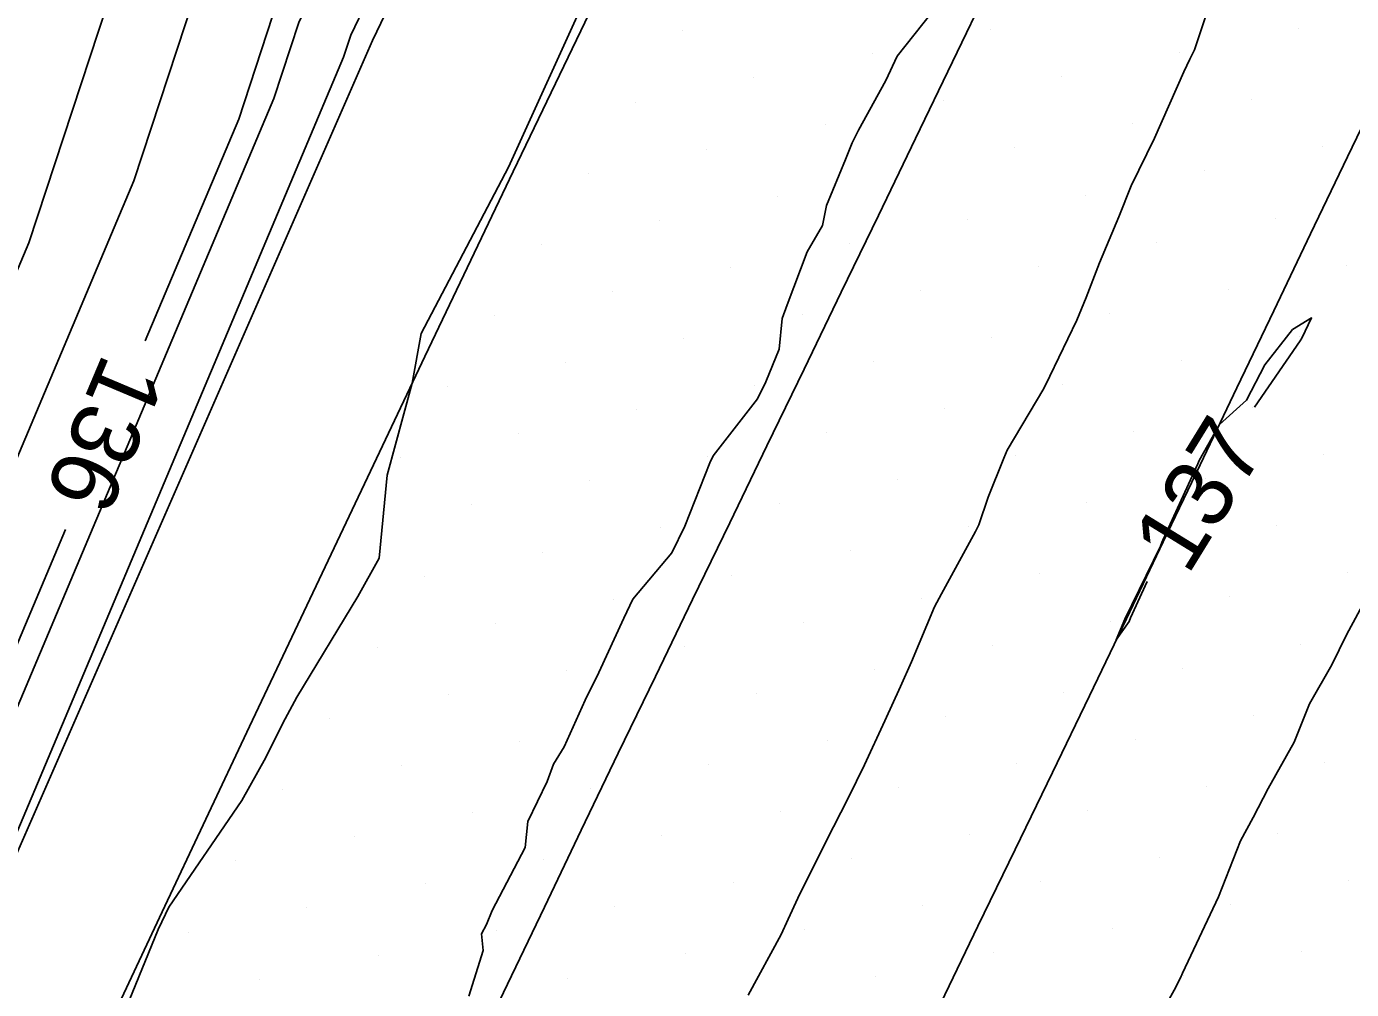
# Model space of a CAD drawing. Extents: x 2354170 to 2357230, y 866100 to 868290.
# Drawn here: x 2355644.24 to 2355683.04, y 866977.84 to 867006.06 of the extents above; entities that cross this region are included whole.
import ezdxf

# ---------------------------------------------------------------- set-up
doc = ezdxf.new("R2010")
doc.units = 0
for name, color, linetype in [('Default', 7, 'Continuous'), ('DTM Contours Minor', 7, 'Continuous'), ('Exist DTM Breakline', 7, 'Continuous'), ('Exist DTM Scan Elevation Point', 7, 'Continuous'), ('Exist Roads EOP', 7, 'Continuous'), ('PH Exist DTM Breakline', 7, 'Continuous')]:
    doc.layers.add(name, color=color, linetype=linetype)

msp = doc.modelspace()

# ---------------------------------------------------------------- linework, layer by layer
at = {"layer": 'Default'}
for points in [[(2355692.26, 867086.209), (2355686.967, 867075.398), (2355684.352, 867070.057), (2355683.013, 867066.791), (2355670.835, 867044.893), (2355668.664, 867041.473), (2355667.688, 867039.723), (2355665.792, 867036.939), (2355655.335, 867015.071), (2355653.767, 867011.201), (2355651.449, 867006.358), (2355650.458, 867003.341), (2355647.719, 866996.848)], [(2355615.275, 866934.376), (2355623.638, 866952.789), (2355625.989, 866958.344), (2355633.236, 866974.764), (2355636.935, 866982.222), (2355637.139, 866982.706), (2355644.314, 866999.716), (2355646.861, 867007.472), (2355648.468, 867010.828), (2355652.467, 867020.696), (2355659.198, 867034.773), (2355663.865, 867041.627), (2355664.499, 867042.764), (2355669.885, 867051.249), (2355678.298, 867066.377), (2355682.003, 867075.417), (2355683.678, 867078.839)], [(2355615.987, 866930.579), (2355625.921, 866952.451), (2355627.37, 866955.876), (2355636.083, 866975.618), (2355638.582, 866980.657), (2355638.826, 866981.235), (2355647.386, 867001.529), (2355649.155, 867006.915), (2355651.118, 867011.014), (2355653.901, 867017.883), (2355662.495, 867035.856), (2355665.777, 867040.675), (2355666.582, 867042.118), (2355670.36, 867048.071), (2355680.655, 867066.584), (2355683.177, 867072.737)], [(2355685.371, 867066.999), (2355671.31, 867041.716), (2355670.746, 867040.828), (2355669.6, 867038.772), (2355669.089, 867038.021), (2355656.77, 867012.258), (2355656.417, 867011.387), (2355653.743, 867005.802), (2355653.53, 867005.153), (2355642.201, 866978.293), (2355641.878, 866977.529), (2355641.778, 866977.326), (2355639.826, 866972.903), (2355633.176, 866955.803), (2355632.153, 866953.886), (2355631.461, 866952.25), (2355630.552, 866950.629), (2355629.796, 866948.981)], [(2355660.707, 867007.124), (2355658.355, 867001.937), (2355655.798, 866997.063), (2355655.539, 866995.611), (2355654.8, 866992.913), (2355654.573, 866990.478), (2355653.947, 866989.354), (2355652.157, 866986.406), (2355651.748, 866985.644), (2355651.254, 866984.638), (2355650.551, 866983.38), (2355648.413, 866980.252), (2355648.312, 866980.047), (2355648.101, 866979.599), (2355646.686, 866976.134), (2355646.111, 866974.569), (2355645.9, 866974.173), (2355645.643, 866973.658), (2355644.265, 866969.518), (2355643.679, 866968.442)], [(2355670.753, 867006.467), (2355669.737, 867005.182), (2355669.409, 867004.469), (2355668.611, 867003.021), (2355668.418, 867002.647), (2355668.225, 867002.156), (2355667.669, 867000.811), (2355667.549, 867000.223), (2355667.106, 866999.455), (2355666.522, 866997.905), (2355666.368, 866997.501), (2355666.281, 866996.605), (2355665.889, 866995.641), (2355665.651, 866995.144), (2355664.353, 866993.479), (2355664.252, 866993.276), (2355663.519, 866991.418), (2355663.14, 866990.633), (2355661.996, 866989.277), (2355661.735, 866988.727), (2355661.005, 866987.129), (2355660.602, 866986.32), (2355659.985, 866984.953), (2355659.677, 866984.448), (2355659.492, 866983.94), (2355658.925, 866982.762), (2355658.846, 866982.001), (2355657.882, 866980.156), (2355657.713, 866979.752), (2355657.568, 866979.472), (2355657.62, 866978.983), (2355657.199, 866977.653)], [(2355677.501, 866990.973), (2355677.518, 866991.006), (2355678.543, 866993.246), (2355678.585, 866993.345), (2355679.174, 866994.393), (2355679.972, 866995.104), (2355680.507, 866996.144), (2355681.319, 866997.175), (2355681.876, 866997.52), (2355681.592, 866996.928), (2355681.544, 866996.842), (2355680.199, 866994.899)], [(2355645.387, 866991.319), (2355640.513, 866979.764), (2355640.23, 866979.093), (2355638.93, 866976.472), (2355628.752, 866953.409), (2355628.203, 866952.113), (2355616.699, 866926.783), (2355616.043, 866925.45), (2355614.501, 866922.053), (2355613.748, 866921.012), (2355602.351, 866901.187)], [(2355677.062, 866989.801), (2355676.574, 866988.728), (2355676.535, 866988.629), (2355676.157, 866988.085), (2355676.408, 866988.696), (2355677.448, 866990.832), (2355677.501, 866990.973)]]:
    msp.add_lwpolyline(points, dxfattribs=at)
at = {"layer": 'DTM Contours Minor'}
for points in [[(2355674.052, 867049.334), (2355670.993, 867043.834), (2355669.358, 867041.258), (2355668.325, 867039.406), (2355666.891, 867037.3), (2355655.814, 867014.133), (2355654.65, 867011.263), (2355652.213, 867006.173), (2355651.482, 867003.945), (2355641.076, 866979.274), (2355640.78, 866978.572), (2355639.879, 866976.757), (2355629.212, 866952.587), (2355628.964, 866952), (2355616.936, 866925.517), (2355616.666, 866924.968), (2355615.055, 866921.421), (2355614.75, 866920.998), (2355601.485, 866897.926), (2355600.482, 866894.819), (2355598.714, 866891.61), (2355597.572, 866888.923), (2355588.128, 866869.026)], [(2355678.814, 867006.485), (2355678.446, 867005.373), (2355678.306, 867005.097), (2355678.134, 867004.726), (2355677.274, 867002.782), (2355676.594, 867001.387), (2355676.228, 867000.477), (2355675.665, 866999.135), (2355675.271, 866998.112), (2355674.999, 866997.455), (2355674.211, 866995.816), (2355674.036, 866995.454), (2355672.961, 866993.646), (2355672.859, 866993.411), (2355672.403, 866992.265), (2355672.134, 866991.459), (2355672.037, 866991.259), (2355671.039, 866989.432), (2355670.834, 866989.057), (2355670.157, 866987.448), (2355669.834, 866986.722), (2355669.377, 866985.717), (2355668.778, 866984.423), (2355668.318, 866983.466), (2355667.647, 866982.173), (2355666.828, 866980.517), (2355666.547, 866979.904), (2355666.343, 866979.455), (2355665.371, 866977.683)], [(2355676.954, 866976.204), (2355677.895, 866977.911), (2355678.052, 866978.232), (2355678.073, 866978.273), (2355678.099, 866978.328), (2355679.149, 866980.558), (2355679.797, 866982.195), (2355680.169, 866982.881), (2355680.606, 866983.73), (2355681.364, 866985.088), (2355681.816, 866986.214), (2355682.471, 866987.353), (2355682.899, 866988.239), (2355683.625, 866989.587)]]:
    msp.add_lwpolyline(points, dxfattribs=at)
at = {"layer": 'Exist DTM Breakline'}
for points in [[(2355657.249, 866975.746), (2355658.329, 866978.001), (2355659.409, 866980.255), (2355660.489, 866982.51), (2355661.573, 866984.763), (2355662.66, 866987.014), (2355663.747, 866989.266), (2355664.834, 866991.517), (2355665.922, 866993.768), (2355667.012, 866996.018), (2355668.101, 866998.268), (2355669.19, 867000.518), (2355670.277, 867002.77), (2355671.362, 867005.022), (2355672.446, 867007.275)], [(2355671.014, 866977.447), (2355672.104, 866979.697), (2355673.193, 866981.947), (2355674.283, 866984.197), (2355675.373, 866986.447), (2355676.453, 866988.702), (2355677.531, 866990.957), (2355678.609, 866993.213), (2355679.688, 866995.468), (2355680.768, 866997.723), (2355681.847, 866999.978), (2355682.927, 867002.232), (2355684.007, 867004.487)]]:
    msp.add_lwpolyline(points, dxfattribs=at)
at = {"layer": 'Exist DTM Scan Elevation Point'}
for p, q in [((2355663.457, 867005.928), (2355663.457, 867005.928)), ((2355672.471, 867005.96), (2355672.471, 867005.96)), ((2355681.485, 867005.992), (2355681.485, 867005.992)), ((2355669.007, 867005.255), (2355669.007, 867005.255)), ((2355678.02, 867005.286), (2355678.02, 867005.286)), ((2355665.542, 867004.549), (2355665.542, 867004.549)), ((2355674.556, 867004.581), (2355674.556, 867004.581)), ((2355662.078, 867003.843), (2355662.078, 867003.843)), ((2355671.092, 867003.875), (2355671.092, 867003.875)), ((2355680.105, 867003.907), (2355680.105, 867003.907)), ((2355667.627, 867003.17), (2355667.627, 867003.17)), ((2355676.641, 867003.201), (2355676.641, 867003.201)), ((2355664.163, 867002.464), (2355664.163, 867002.464)), ((2355673.177, 867002.496), (2355673.177, 867002.496)), ((2355682.19, 867002.527), (2355682.19, 867002.527)), ((2355660.698, 867001.758), (2355660.698, 867001.758)), ((2355669.712, 867001.79), (2355669.712, 867001.79)), ((2355678.726, 867001.822), (2355678.726, 867001.822)), ((2355675.262, 867001.116), (2355675.262, 867001.116)), ((2355666.248, 867001.085), (2355666.248, 867001.085)), ((2355662.783, 867000.379), (2355662.783, 867000.379)), ((2355671.797, 867000.411), (2355671.797, 867000.411)), ((2355680.811, 867000.442), (2355680.811, 867000.442)), ((2355659.319, 866999.673), (2355659.319, 866999.673)), ((2355668.333, 866999.705), (2355668.333, 866999.705)), ((2355677.347, 866999.737), (2355677.347, 866999.737)), ((2355664.868, 866999), (2355664.868, 866999)), ((2355673.882, 866999.031), (2355673.882, 866999.031)), ((2355682.896, 866999.063), (2355682.896, 866999.063)), ((2355661.404, 866998.294), (2355661.404, 866998.294)), ((2355670.418, 866998.326), (2355670.418, 866998.326)), ((2355679.432, 866998.357), (2355679.432, 866998.357)), ((2355666.953, 866997.62), (2355666.953, 866997.62)), ((2355675.967, 866997.652), (2355675.967, 866997.652)), ((2355657.94, 866997.588), (2355657.94, 866997.588)), ((2355663.489, 866996.915), (2355663.489, 866996.915)), ((2355672.503, 866996.946), (2355672.503, 866996.946)), ((2355681.517, 866996.978), (2355681.517, 866996.978)), ((2355660.024, 866996.209), (2355660.024, 866996.209)), ((2355669.038, 866996.241), (2355669.038, 866996.241)), ((2355678.052, 866996.272), (2355678.052, 866996.272)), ((2355656.56, 866995.503), (2355656.56, 866995.503)), ((2355665.574, 866995.535), (2355665.574, 866995.535)), ((2355674.588, 866995.567), (2355674.588, 866995.567)), ((2355680.137, 866994.893), (2355680.137, 866994.893)), ((2355662.109, 866994.83), (2355662.109, 866994.83)), ((2355671.123, 866994.861), (2355671.123, 866994.861)), ((2355658.645, 866994.124), (2355658.645, 866994.124)), ((2355667.659, 866994.156), (2355667.659, 866994.156)), ((2355676.673, 866994.187), (2355676.673, 866994.187)), ((2355655.181, 866993.418), (2355655.181, 866993.418)), ((2355664.194, 866993.45), (2355664.194, 866993.45)), ((2355673.208, 866993.482), (2355673.208, 866993.482)), ((2355682.222, 866993.513), (2355682.222, 866993.513)), ((2355660.73, 866992.745), (2355660.73, 866992.745)), ((2355669.744, 866992.776), (2355669.744, 866992.776)), ((2355678.758, 866992.808), (2355678.758, 866992.808)), ((2355657.266, 866992.039), (2355657.266, 866992.039)), ((2355666.279, 866992.071), (2355666.279, 866992.071)), ((2355675.293, 866992.102), (2355675.293, 866992.102)), ((2355671.829, 866991.397), (2355671.829, 866991.397)), ((2355680.843, 866991.429), (2355680.843, 866991.429)), ((2355662.815, 866991.365), (2355662.815, 866991.365)), ((2355659.351, 866990.66), (2355659.351, 866990.66)), ((2355668.364, 866990.691), (2355668.364, 866990.691)), ((2355655.886, 866989.954), (2355655.886, 866989.954)), ((2355664.9, 866989.986), (2355664.9, 866989.986)), ((2355673.914, 866990.017), (2355673.914, 866990.017)), ((2355682.928, 866990.049), (2355682.928, 866990.049)), ((2355661.436, 866989.28), (2355661.436, 866989.28)), ((2355670.449, 866989.312), (2355670.449, 866989.312)), ((2355679.463, 866989.344), (2355679.463, 866989.344)), ((2355657.971, 866988.575), (2355657.971, 866988.575)), ((2355666.985, 866988.606), (2355666.985, 866988.606)), ((2355675.999, 866988.638), (2355675.999, 866988.638)), ((2355672.534, 866987.932), (2355672.534, 866987.932)), ((2355681.548, 866987.964), (2355681.548, 866987.964)), ((2355654.507, 866987.869), (2355654.507, 866987.869)), ((2355663.521, 866987.901), (2355663.521, 866987.901)), ((2355660.056, 866987.195), (2355660.056, 866987.195)), ((2355669.07, 866987.227), (2355669.07, 866987.227)), ((2355678.084, 866987.259), (2355678.084, 866987.259)), ((2355656.592, 866986.49), (2355656.592, 866986.49)), ((2355665.606, 866986.521), (2355665.606, 866986.521)), ((2355674.619, 866986.553), (2355674.619, 866986.553)), ((2355653.127, 866985.784), (2355653.127, 866985.784)), ((2355662.141, 866985.816), (2355662.141, 866985.816)), ((2355671.155, 866985.847), (2355671.155, 866985.847)), ((2355680.169, 866985.879), (2355680.169, 866985.879)), ((2355658.677, 866985.11), (2355658.677, 866985.11)), ((2355667.691, 866985.142), (2355667.691, 866985.142)), ((2355676.704, 866985.174), (2355676.704, 866985.174)), ((2355664.226, 866984.436), (2355664.226, 866984.436)), ((2355673.24, 866984.468), (2355673.24, 866984.468)), ((2355682.254, 866984.5), (2355682.254, 866984.5)), ((2355655.212, 866984.405), (2355655.212, 866984.405)), ((2355651.748, 866983.699), (2355651.748, 866983.699)), ((2355660.762, 866983.731), (2355660.762, 866983.731)), ((2355669.776, 866983.762), (2355669.776, 866983.762)), ((2355678.789, 866983.794), (2355678.789, 866983.794)), ((2355657.297, 866983.025), (2355657.297, 866983.025)), ((2355666.311, 866983.057), (2355666.311, 866983.057)), ((2355675.325, 866983.089), (2355675.325, 866983.089)), ((2355653.833, 866982.32), (2355653.833, 866982.32)), ((2355662.847, 866982.351), (2355662.847, 866982.351)), ((2355671.861, 866982.383), (2355671.861, 866982.383)), ((2355680.874, 866982.415), (2355680.874, 866982.415)), ((2355677.41, 866981.709), (2355677.41, 866981.709)), ((2355650.368, 866981.614), (2355650.368, 866981.614)), ((2355659.382, 866981.646), (2355659.382, 866981.646)), ((2355668.396, 866981.677), (2355668.396, 866981.677)), ((2355655.918, 866980.94), (2355655.918, 866980.94)), ((2355664.932, 866980.972), (2355664.932, 866980.972)), ((2355673.946, 866981.004), (2355673.946, 866981.004)), ((2355682.959, 866981.035), (2355682.959, 866981.035)), ((2355652.453, 866980.235), (2355652.453, 866980.235)), ((2355661.467, 866980.266), (2355661.467, 866980.266)), ((2355670.481, 866980.298), (2355670.481, 866980.298)), ((2355679.495, 866980.33), (2355679.495, 866980.33)), ((2355648.989, 866979.529), (2355648.989, 866979.529)), ((2355658.003, 866979.561), (2355658.003, 866979.561)), ((2355667.017, 866979.592), (2355667.017, 866979.592)), ((2355676.031, 866979.624), (2355676.031, 866979.624)), ((2355654.538, 866978.855), (2355654.538, 866978.855)), ((2355663.552, 866978.887), (2355663.552, 866978.887)), ((2355672.566, 866978.919), (2355672.566, 866978.919)), ((2355681.58, 866978.95), (2355681.58, 866978.95)), ((2355669.102, 866978.213), (2355669.102, 866978.213)), ((2355678.115, 866978.245), (2355678.115, 866978.245)), ((2355651.074, 866978.15), (2355651.074, 866978.15)), ((2355660.088, 866978.181), (2355660.088, 866978.181))]:
    msp.add_line(p, q, dxfattribs=at)
at = {"layer": 'Exist Roads EOP'}
msp.add_lwpolyline([(2355684.781, 867055.742), (2355682.154, 867050.347), (2355679.524, 867044.955), (2355676.889, 867039.564), (2355674.249, 867034.176), (2355671.608, 867028.789), (2355668.968, 867023.401), (2355666.334, 867018.01), (2355663.709, 867012.615), (2355661.095, 867007.214), (2355658.495, 867001.807), (2355655.91, 866996.392), (2355653.338, 866990.971), (2355650.776, 866985.546), (2355648.219, 866980.118), (2355645.666, 866974.688), (2355643.113, 866969.258), (2355640.558, 866963.83), (2355637.998, 866958.403), (2355635.431, 866952.98), (2355632.855, 866947.561)], dxfattribs=at)
at = {"layer": 'PH Exist DTM Breakline'}
msp.add_lwpolyline([(2355733.904, 867164.206), (2355727.029, 867150.491), (2355713.886, 867126.137), (2355701.743, 867100.555), (2355685.68, 867067.026), (2355670.305, 867038.421), (2355654.371, 867005.649), (2355642.016, 866977.398), (2355629.593, 866951.907), (2355615.435, 866920.989), (2355601.009, 866889.889), (2355586.439, 866860.066), (2355569.49, 866826.672), (2355556.577, 866800.196), (2355542.29, 866769.284), (2355529.69, 866743.362), (2355515.96, 866713.496), (2355501.949, 866685.781), (2355493.481, 866667.653)], dxfattribs=at)

# ---------------------------------------------------------------- texts
at = {"layer": 'Default'}
for s, rotation, p in [('136', 247.1307, (2355646.504, 866996.54)), ('137', 58.3991, (2355678.248, 866989.945))]:
    msp.add_text(s, height=2, rotation=rotation, dxfattribs=at).set_placement(p)

doc.saveas('drawing.dxf')
